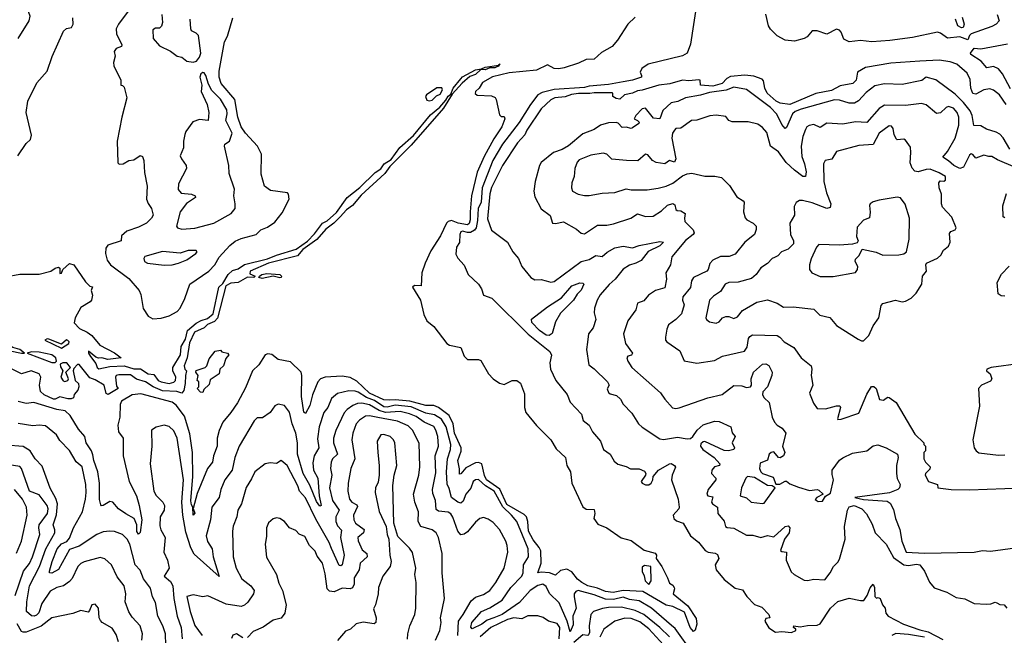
# Model space of a CAD drawing. Extents: x 1552294 to 1694791, y 811929 to 917222.
# Tile 324 of 643: x 1614124 to 1620262, y 876146 to 879983. Entities that reach past the tile are written whole.
import ezdxf

# ---------------------------------------------------------------- set-up
doc = ezdxf.new("R2010")
doc.units = 0

msp = doc.modelspace()

# ---------------------------------------------------------------- linework, layer by layer
at = {"layer": '0CON10XD'}
for points in [[(1614114.2, 879865), (1614183.5, 879976.5), (1614189.1, 880005), (1614175.6, 880045), (1614175.8, 880084.2), (1614215, 880146.7), (1614227.1, 880165), (1614228.9, 880185), (1614182, 880265), (1614195, 880280), (1614270.3, 880309.7), (1614280, 880325), (1614278, 880345), (1614213.8, 880383.8), (1614186.4, 880455), (1614139.1, 880495), (1614136.3, 880525), (1614127.5, 880545), (1614059.3, 880609.3)], [(1618347.2, 880102.8), (1618305, 879830.8), (1618284.5, 879775), (1618255, 879758), (1618041.2, 879705), (1618002.2, 879677.8), (1617991.2, 879655), (1618001.2, 879635), (1618000, 879625), (1617945, 879604.8), (1617885, 879595.5), (1617795, 879579.8), (1617675, 879568.9), (1617645, 879560.4), (1617455, 879547.6), (1617381.2, 879528.8), (1617355, 879513.8), (1617307.5, 879455), (1617237.8, 879342.2), (1617133.6, 879206.4), (1617074.5, 879105.5), (1617008, 878935), (1617000.5, 878845), (1616982.8, 878805), (1616978.9, 878731.1), (1616969.7, 878685), (1616959.8, 878670.2), (1616933.6, 878656.4), (1616915, 878655.4), (1616885, 878664.7), (1616875, 878661.2), (1616868.3, 878645), (1616865.3, 878595), (1616847.1, 878565), (1616842.2, 878522.2), (1616855.5, 878495.5), (1616895, 878453.3), (1616919.2, 878395), (1616983.4, 878333.4), (1617002.9, 878305), (1617016.3, 878266.3), (1617067, 878247), (1617293.1, 878023.1), (1617428.6, 877915), (1617438.8, 877891.2), (1617428.5, 877845), (1617433.7, 877803.7), (1617465.5, 877735), (1617536.8, 877646.8), (1617555, 877600), (1617626.7, 877525), (1617636.2, 877485), (1617675, 877456), (1617694.7, 877414.7), (1617745, 877356.2), (1617764.2, 877305), (1617805.4, 877275.4), (1617830.8, 877230.8), (1617852.8, 877212.8), (1617905, 877198.1), (1617932.6, 877182.6), (1617985, 877183.8), (1618019, 877169), (1618026.4, 877155), (1618024.6, 877145), (1617997.5, 877105), (1618003.7, 877093.7), (1618025, 877084.1), (1618045, 877084.3), (1618060.3, 877095), (1618071.9, 877115), (1618073.8, 877136.2), (1618105.5, 877174.5), (1618175, 877213.8), (1618186.1, 877216.1), (1618206.7, 877205), (1618213, 877193), (1618191.8, 877145), (1618187.7, 877115), (1618227.8, 876995), (1618234.4, 876945), (1618233.1, 876935), (1618197.1, 876895), (1618202.1, 876875), (1618218.9, 876858.9), (1618260, 876845), (1618305.7, 876765.7), (1618355, 876726.9), (1618397.8, 876675), (1618415, 876663.2), (1618458.5, 876658.5), (1618475, 876650), (1618483.1, 876625), (1618459.6, 876585), (1618466.2, 876555), (1618515, 876494.5), (1618585, 876440), (1618629.1, 876429.1), (1618657.6, 876387.6), (1618705, 876338), (1618750.5, 876320.5), (1618793.3, 876275), (1618800, 876255), (1618775, 876250), (1618770, 876235), (1618795, 876192.9), (1618835, 876165.6), (1618875, 876169.2), (1618935, 876163.1), (1618962.5, 876175), (1618962.5, 876185), (1618947.5, 876195), (1618950, 876205), (1618988.8, 876198.8), (1619035, 876207.8), (1619095, 876210), (1619115, 876218.5), (1619178.1, 876315), (1619225, 876357), (1619295, 876378.5), (1619365, 876362.3), (1619386.3, 876363.7), (1619406.7, 876395), (1619425, 876441.8), (1619445, 876463.8), (1619453.4, 876443.4), (1619455, 876387.5), (1619465, 876377.5), (1619475, 876382.5), (1619487.5, 876375), (1619502.5, 876335), (1619518.8, 876315), (1619523.8, 876285), (1619537.5, 876265), (1619633.5, 876215), (1619735, 876179.2), (1619787.3, 876167.3), (1619879.3, 876119.3)], [(1614806.4, 880045), (1614739.1, 879955), (1614725.3, 879925), (1614727.8, 879895), (1614760, 879825), (1614758.8, 879815), (1614725, 879804.2), (1614712.5, 879785), (1614718.6, 879755), (1614708.8, 879715), (1614711.2, 879695), (1614753.8, 879605), (1614753.8, 879573.8), (1614765, 879572.5), (1614775, 879562.5), (1614791.4, 879495), (1614760.9, 879375), (1614731.5, 879225), (1614735, 879090), (1614745, 879083.3), (1614770, 879085), (1614804.2, 879105.8), (1614835, 879108.8), (1614875, 879136), (1614890.5, 879130.5), (1614897.8, 879105), (1614901.4, 879031.4), (1614918.6, 878945), (1614915.6, 878865), (1614925, 878836.7), (1614945.6, 878805), (1614956.5, 878765), (1614946.5, 878745), (1614915.2, 878714.8), (1614865, 878690), (1614791.2, 878665), (1614758.8, 878635), (1614756.7, 878605), (1614673, 878577), (1614662, 878558), (1614658.9, 878525), (1614670, 878485), (1614689.5, 878455), (1614805, 878368.9), (1614869.5, 878295), (1614879.8, 878269.8), (1614893, 878183), (1614925, 878135.7), (1614955, 878119.4), (1615005, 878122.5), (1615055, 878136.1), (1615105.8, 878164.2), (1615123.4, 878185), (1615153.9, 878246.1), (1615184.4, 878335), (1615303.3, 878415), (1615340, 878455), (1615367.6, 878502.4), (1615434.1, 878575), (1615467.8, 878602.2), (1615505, 878619.2), (1615598.5, 878645), (1615626.9, 878673.1), (1615669.3, 878690.7), (1615715, 878721.2), (1615760.3, 878779.7), (1615802.9, 878865), (1615800, 878895), (1615793.3, 878903.3), (1615687.9, 878917.9), (1615650.6, 878945), (1615630.4, 879020.4), (1615630.9, 879145), (1615606.9, 879195), (1615531.2, 879275), (1615504.9, 879315), (1615484.3, 879374.3), (1615465.2, 879485), (1615379.5, 879585), (1615367.7, 879625), (1615367.9, 879662.1), (1615400.9, 879845), (1615419.1, 879880.9), (1615452.7, 879995)], [(1614111.8, 879135), (1614165, 879210.5), (1614191.2, 879235), (1614196.8, 879263.2), (1614163.9, 879405), (1614174.2, 879475), (1614231.5, 879588.5), (1614295, 879662.9), (1614326.2, 879753.8), (1614398, 879912), (1614415, 879928), (1614446.2, 879935), (1614456.7, 879955), (1614456, 879995)], [(1615009.2, 880015), (1615014.3, 879965.7), (1615008.1, 879941.9), (1614995, 879930), (1614970.7, 879929.3), (1614955, 879920), (1614956.2, 879865), (1614995, 879820.8), (1615065, 879786.2), (1615105, 879756.2), (1615135, 879750), (1615165, 879723.8), (1615205, 879718.8), (1615225.8, 879724.2), (1615245, 879750), (1615253.3, 879775), (1615238.5, 879885), (1615225, 879899.5), (1615195, 879914.2), (1615190.8, 879925), (1615186, 879985)], [(1617960.9, 879999.1), (1617916, 879955), (1617851.2, 879855), (1617816.7, 879815), (1617750.9, 879779.1), (1617705, 879736.2), (1617655, 879733.6), (1617607.2, 879712.8), (1617518, 879682), (1617485, 879677.2), (1617455, 879678), (1617415, 879702.4), (1617345, 879667.5), (1617175, 879651.4), (1617072.4, 879627.6), (1617009.3, 879590.7), (1616988.5, 879555), (1616965.6, 879535), (1616963.3, 879523.4), (1616975, 879512.6), (1617065, 879509), (1617087.7, 879497.7), (1617095.2, 879485), (1617115, 879390), (1617125, 879379.2), (1617145, 879379.4), (1617149.2, 879365), (1617129.3, 879315), (1617078.9, 879241.1), (1617020.4, 879129.6), (1616976.7, 879033.3), (1616939.5, 878885), (1616932.2, 878785), (1616932.8, 878735), (1616926.5, 878713.5), (1616916.6, 878705), (1616857.7, 878715), (1616815, 878731), (1616795, 878725.5), (1616784.9, 878715.1), (1616746.6, 878635), (1616687.6, 878542.4), (1616651.3, 878465), (1616630.8, 878405), (1616627.5, 878325), (1616585, 878326.7), (1616572.5, 878315), (1616622, 878235), (1616643.8, 878145), (1616661.2, 878105), (1616705, 878070), (1616786.2, 877965), (1616802.5, 877955), (1616875, 877938.8), (1616895.8, 877885), (1616915, 877865.8), (1616985, 877864.2), (1616998.1, 877858.1), (1617046.9, 877775), (1617075.6, 877745), (1617115, 877718.2), (1617145, 877708.1), (1617195, 877734.5), (1617222.5, 877735), (1617246.8, 877716.8), (1617271.8, 877651.8), (1617271.5, 877565), (1617280, 877535), (1617345, 877454), (1617435, 877364.2), (1617468.1, 877308.1), (1617527.1, 877255), (1617534.3, 877205), (1617557.5, 877165), (1617566.7, 877095), (1617635, 876946.2), (1617655, 876932), (1617705, 876930), (1617710, 876905), (1617703.6, 876873.6), (1617728.8, 876838.8), (1617785, 876816), (1617873, 876753), (1617936.2, 876736.2), (1618016.4, 876676.4), (1618085, 876658), (1618093.3, 876645), (1618092.5, 876625), (1618126.7, 876575), (1618163.3, 876505), (1618175, 876470), (1618195, 876457.5), (1618203.3, 876443.3), (1618206.7, 876435), (1618197.5, 876405), (1618289.1, 876329.1), (1618340.2, 876250.2), (1618345.7, 876215), (1618335, 876178.8), (1618325, 876168.8), (1618303.4, 876195), (1618269.3, 876289.3), (1618195.2, 876325.2), (1618153.2, 876333.2), (1618008.3, 876418.3), (1617885, 876424.5), (1617823.7, 876413.7), (1617775, 876418), (1617725, 876439.4), (1617666.2, 876455), (1617628.8, 876475), (1617601, 876495), (1617565, 876540.7), (1617535, 876557.9), (1617495, 876548.9), (1617465, 876521.2), (1617426.2, 876536.2), (1617375, 876540), (1617354.6, 876534.6), (1617374.8, 876595.2), (1617371.7, 876671.7), (1617363.3, 876693.3)], [(1620216.5, 880015), (1620228.8, 879975), (1620210.9, 879955), (1620185, 879940.6), (1620055, 879894.7), (1620044.2, 879885), (1620035, 879857.8), (1619985, 879875.6), (1619908.5, 879868.5), (1619865, 879898.8), (1619845, 879904), (1619689.3, 879870.7), (1619547.3, 879852.7), (1619435.6, 879845.6), (1619365, 879853.9), (1619295, 879844.8), (1619261.8, 879861.8), (1619245, 879905.8), (1619235, 879917.1), (1619215, 879922.9), (1619155, 879892.9), (1619095, 879912.9), (1619065, 879914.3), (1619033.3, 879876.7), (1619015, 879865.4), (1618955, 879849.2), (1618895, 879856), (1618845, 879882.5), (1618805, 879923.1), (1618792.2, 879945), (1618776.2, 880016.2)], [(1619998.9, 879998.9), (1620010.9, 879955), (1620005.7, 879935), (1619995, 879931.5), (1619972.2, 879945), (1619956.7, 879985)], [(1620301, 879551), (1620250, 879645), (1620225, 879676.8), (1620195, 879690.9), (1620152.3, 879682.3), (1620117.4, 879725), (1620053.1, 879765), (1620050.3, 879775), (1620074.2, 879805.8), (1620115, 879801), (1620282.7, 879832.7)], [(1620273.8, 879455), (1620232.9, 879515), (1620195, 879543.5), (1620171.2, 879551.2), (1620135, 879544.7), (1620085, 879519.6), (1620065, 879523.1), (1620052.9, 879555), (1620049.2, 879609.3), (1620030, 879650), (1619966, 879706), (1619925, 879720.7), (1619855, 879730.4), (1619735, 879724.6), (1619555, 879711.2), (1619396.2, 879685), (1619346.7, 879655), (1619337.5, 879605), (1619317.5, 879585), (1619239.4, 879570.6), (1619185, 879541.2), (1619087.3, 879522.7), (1618925, 879454.8), (1618865, 879462.6), (1618840, 879475), (1618782.6, 879525), (1618768.7, 879555), (1618761.7, 879601.7), (1618752.6, 879612.6), (1618701.2, 879631.2), (1618645, 879636), (1618555, 879629.6), (1618533.2, 879616.8), (1618502.6, 879585), (1618445, 879568), (1618368.8, 879575), (1618365.8, 879605), (1618357.3, 879607.3), (1618295, 879600.9), (1618255, 879605.8), (1618176.8, 879583.2), (1618107.5, 879575), (1618005, 879542.5), (1617975, 879540), (1617943.3, 879525), (1617895, 879514.6), (1617865, 879487.3), (1617842.1, 879492.1), (1617822.5, 879505), (1617822.5, 879525), (1617816.5, 879526.5), (1617705, 879527.7), (1617677.8, 879522.2), (1617607.3, 879522.7), (1617563.3, 879516.7), (1617525, 879501.7), (1617460.8, 879495), (1617435, 879482.7), (1617375, 879427.7), (1617285.2, 879295), (1617272.5, 879265), (1617227.3, 879215), (1617133.3, 879075), (1617065, 878936.1), (1617055, 878898.1), (1617040.9, 878740.9), (1617065, 878670), (1617165.8, 878595.8), (1617198.8, 878535), (1617234.2, 878495), (1617255, 878443.8), (1617310, 878375), (1617335, 878361.4), (1617375.5, 878364.5), (1617406, 878356), (1617435, 878346.5), (1617455, 878351.6), (1617625, 878475.8), (1617675, 878488.8), (1617715, 878513.6), (1617755, 878507.3), (1617786.7, 878533.3), (1617835, 878560.3), (1617885, 878570.8), (1617945, 878560.5), (1617986.4, 878576.4), (1618115, 878600.4), (1618136.4, 878596.4), (1618115, 878573.3), (1618042.4, 878537.6), (1617998.4, 878481.6), (1617965, 878464.3), (1617925, 878453.3), (1617885, 878427.1), (1617836, 878365), (1617798.2, 878331.8), (1617742, 878268), (1617723.2, 878235), (1617706.5, 878185), (1617705.6, 878155), (1617715.6, 878115), (1617698.1, 878061.9), (1617669.4, 878025), (1617663.2, 877973.2), (1617657.5, 877927.5), (1617671.4, 877831.4), (1617705, 877806.9), (1617789.2, 877725), (1617798.8, 877705), (1617787, 877683), (1617795, 877660), (1617805, 877650.8), (1617845, 877640), (1617868.5, 877618.5), (1617886.4, 877586.4), (1617940.2, 877530.2), (1617982.2, 877465), (1618005, 877442.5), (1618115, 877370.5), (1618137.3, 877367.3), (1618225, 877381.9), (1618285, 877370.3), (1618305, 877372.6), (1618320.6, 877385), (1618346.4, 877423.6), (1618385, 877457.6), (1618455, 877481.1), (1618485, 877477.8), (1618556.2, 877445), (1618565, 877407.5), (1618583.8, 877385), (1618564.7, 877345.3), (1618580, 877315), (1618575.5, 877305), (1618543.4, 877296.6), (1618515, 877298.2), (1618395, 877353.2), (1618385, 877352.8), (1618370.3, 877339.7), (1618367.5, 877325), (1618382.3, 877305), (1618453, 877255), (1618488.9, 877215), (1618486, 877204), (1618454.4, 877195), (1618438.2, 877175), (1618437.3, 877155), (1618463.1, 877125), (1618464.4, 877115), (1618415.3, 877055), (1618408.2, 877025), (1618414.6, 877014.6), (1618445, 877008), (1618436, 876975), (1618441.8, 876965), (1618474.5, 876945), (1618475.5, 876905), (1618515, 876857.1), (1618524.2, 876824.2), (1618535, 876817.7), (1618575, 876814.1), (1618655, 876770), (1618695, 876769.4), (1618745, 876755.7), (1618785, 876768.6), (1618825, 876760), (1618895, 876823.2), (1618915, 876827.9), (1618924.5, 876815), (1618921.5, 876785), (1618891.7, 876745), (1618866.9, 876675), (1618875, 876668.5), (1618904.6, 876664.6), (1618901.8, 876615), (1618932.4, 876542.4), (1618951.2, 876525), (1619015, 876488.9), (1619035, 876487.5), (1619075, 876496.9), (1619142.3, 876492.3), (1619177.1, 876535), (1619196.7, 876575), (1619225, 876602.2), (1619235, 876620.8), (1619268.9, 876745), (1619265.6, 876825), (1619283.8, 876925), (1619294.1, 876945.9), (1619325, 876955.2), (1619374.4, 876934.4), (1619402.8, 876902.8), (1619438.5, 876838.5), (1619455.9, 876785), (1619524.6, 876714.6), (1619570.1, 876630.1), (1619635, 876584.2), (1619665, 876581.9), (1619715, 876589.6), (1619735, 876584.4), (1619765.2, 876545), (1619795, 876476.9), (1619825, 876442.9), (1619904.3, 876414.3), (1619962.6, 876382.6), (1620015, 876373.5), (1620075, 876343.8), (1620150.9, 876339.1), (1620178.5, 876341.5), (1620205, 876352), (1620215, 876349.2), (1620235, 876338), (1620260, 876335), (1620277.5, 876315)], [(1614035, 878379.2), (1614125, 878397.5), (1614245, 878396.9), (1614317.5, 878415), (1614345, 878434.2), (1614365, 878440), (1614373.3, 878433.3), (1614375, 878400), (1614385, 878402.5), (1614393.6, 878426.4), (1614435, 878463.8), (1614461.2, 878455), (1614535, 878350), (1614561.7, 878321.7), (1614577.5, 878317.5), (1614570, 878295), (1614578.8, 878265), (1614572.5, 878235), (1614563.3, 878225), (1614505, 878190), (1614470, 878125), (1614464.1, 878094.1), (1614497.5, 878057.5), (1614545, 878036), (1614573.8, 878015), (1614624.2, 877954.2), (1614715, 877907.1), (1614757.5, 877875), (1614674.2, 877864.2), (1614636.1, 877876.1), (1614615, 877873.8), (1614599.5, 877879.5), (1614553.3, 877916.7), (1614553.1, 877905), (1614565, 877884.2), (1614599.5, 877839.5), (1614608, 877815), (1614617.5, 877807.5), (1614685, 877822), (1614774.8, 877824.8), (1614835, 877806.6), (1614877, 877807), (1614925, 877775.6), (1614960.8, 877770.8), (1614987.5, 877735), (1615006.2, 877725), (1615055, 877715.9), (1615085, 877723.8), (1615095.2, 877734.9), (1615098.2, 877755), (1615079.4, 877795), (1615078.2, 877815), (1615125.9, 877894.1), (1615131.2, 877945), (1615157.7, 877992.3), (1615171.1, 878045), (1615225, 878092.1), (1615255, 878108.6), (1615295, 878120.4), (1615329.8, 878150.2), (1615365.3, 878315), (1615391.2, 878338.8), (1615424.1, 878395), (1615451.3, 878418.7), (1615485, 878429.5), (1615525, 878458), (1615668.5, 878491.5), (1615725, 878515.9), (1615847.2, 878552.8), (1615918.3, 878601.7), (1615962.2, 878647.8), (1616012.7, 878715), (1616040.2, 878729.8), (1616098.6, 878781.4), (1616165, 878874.5), (1616245, 878937.5), (1616340.3, 879029.7), (1616375, 879053.6), (1616395.3, 879084.7), (1616439.3, 879110.7), (1616492.9, 879187.1), (1616578, 879262), (1616685, 879388.9), (1616742.2, 879437.8), (1616779.8, 879480.2), (1616795, 879505.3), (1616811.5, 879518.5), (1616826.7, 879555), (1616874.2, 879614.2), (1616885, 879625.9), (1616965, 879670.6), (1617003.6, 879676.4), (1617025, 879687.1), (1617110, 879700), (1617113.3, 879705), (1617120, 879705), (1617110, 879700), (1617113.3, 879695), (1617085, 879681.8), (1617055, 879682.9), (1617025, 879669.6), (1616998.3, 879671.7), (1616965, 879641.8), (1616930.8, 879629.2), (1616882.4, 879587.6), (1616820.9, 879519.1), (1616765, 879430.9), (1616565, 879199.7), (1616431.3, 879068.7), (1616399.8, 879025), (1616251.7, 878888.3), (1616198.8, 878825), (1616162, 878798), (1616120.9, 878755), (1616082.3, 878715), (1616032.4, 878677.6), (1615976.9, 878613.1), (1615889.9, 878550.1), (1615855, 878511.4), (1615675, 878466.1), (1615560.5, 878415), (1615558.8, 878398.8), (1615592.5, 878385), (1615583.3, 878375), (1615545, 878378.6), (1615485, 878345.8), (1615439.3, 878340.7), (1615408.2, 878325), (1615357.2, 878122.8), (1615338.2, 878101.8), (1615295, 878083.6), (1615275, 878062.7), (1615214.2, 878035.8), (1615181.6, 877968.4), (1615169.1, 877875), (1615150.4, 877825), (1615154.5, 877805), (1615164.1, 877794.1), (1615156.7, 877765), (1615156.2, 877715), (1615148.3, 877671.7), (1615135.8, 877654.2), (1615104.6, 877664.6), (1615015, 877668.7), (1614955.8, 877695), (1614907.5, 877725), (1614852.4, 877742.4), (1614815, 877769.3), (1614741.3, 877768.7), (1614726.2, 877765), (1614722, 877755), (1614728.3, 877698.3), (1614737.5, 877685), (1614675, 877646.2), (1614662.3, 877652.3), (1614651.2, 877705), (1614595, 877738.8), (1614561.2, 877751.2), (1614495, 877833.3), (1614485, 877833.3), (1614461.2, 877808.8), (1614457.5, 877795), (1614470, 877735), (1614490, 877715), (1614493.3, 877695), (1614486.1, 877673.9), (1614463.3, 877646.7), (1614458.8, 877625), (1614445, 877618.9), (1614425, 877620.4), (1614375, 877631.9), (1614345, 877616.9), (1614335, 877617.8), (1614275.7, 877645), (1614253.6, 877665), (1614246.9, 877705), (1614256.9, 877755), (1614246.2, 877775), (1614195, 877794.2), (1614135, 877775.8), (1614065, 877810.8)], [(1615135, 878677.6), (1615215, 878683.7), (1615333.8, 878715), (1615441.4, 878775), (1615466.7, 878805), (1615467.8, 878835), (1615458.1, 878885), (1615462.9, 878927.1), (1615430, 879025), (1615428.7, 879075), (1615400, 879195), (1615402.3, 879207.7), (1615432.5, 879225), (1615447.8, 879275), (1615410, 879355), (1615418, 879395), (1615415, 879420), (1615375, 879488), (1615321.8, 879541.8), (1615301.5, 879581.5), (1615285, 879635.8), (1615275, 879650.8), (1615265, 879654), (1615254.2, 879645.8), (1615246, 879625), (1615260, 879575), (1615256.2, 879535), (1615292, 879455), (1615303.3, 879405), (1615300, 879355), (1615245, 879360.8), (1615203.8, 879346.2), (1615158.8, 879285), (1615152.9, 879267.1), (1615144.4, 879225.6), (1615144.3, 879185), (1615124.3, 879135), (1615131.9, 879115), (1615161.4, 879075), (1615164.4, 879055), (1615115, 878958.8), (1615112.5, 878925), (1615131.3, 878901.3), (1615195, 878894.5), (1615218.8, 878885), (1615220, 878875), (1615163, 878837), (1615124.3, 878785), (1615100.6, 878695), (1615107.1, 878685), (1615135, 878677.6)], [(1620296.7, 879175), (1620255, 879245.6), (1620235, 879268.5), (1620211.9, 879281.9), (1620151.1, 879301.1), (1620115, 879320.9), (1620072.3, 879322.3), (1620062, 879385), (1620048.9, 879415), (1620007.2, 879467.2), (1619955, 879518.4), (1619835, 879608.1), (1619775.8, 879624.2), (1619746.9, 879603.1), (1619625, 879578.9), (1619515, 879582.5), (1619455, 879570.2), (1619401.5, 879528.5), (1619353.3, 879476.7), (1619327.6, 879462.4), (1619295, 879462.7), (1619235, 879481.1), (1619204, 879484), (1618994.6, 879425), (1618959.1, 879410.9), (1618940.8, 879395), (1618905, 879311.2), (1618895, 879304.2), (1618875, 879329.4), (1618843.5, 879393.5), (1618804.7, 879435), (1618655, 879546.8), (1618575, 879561.8), (1618527.4, 879542.6), (1618425, 879528.6), (1618368.3, 879511.7), (1618274, 879495), (1618227.7, 879472.3), (1618185, 879465.1), (1618133, 879417), (1618115, 879364.1), (1618075, 879368.4), (1618025, 879432), (1618005, 879426.5), (1617964.3, 879385), (1617954.4, 879365), (1617975.6, 879355), (1617985.4, 879345), (1617984.4, 879335), (1617945, 879308.7), (1617935, 879304.7), (1617905, 879313.9), (1617880.5, 879310.5), (1617855, 879337.1), (1617842.1, 879342.1), (1617795, 879340), (1617745, 879325.3), (1617705, 879297.9), (1617635, 879272.1), (1617545, 879197.1), (1617505, 879174.3), (1617451.4, 879155), (1617375, 879091.8), (1617364.4, 879075), (1617338.3, 878975), (1617328.4, 878915), (1617335, 878878.1), (1617373.8, 878803.8), (1617431.6, 878761.6), (1617445.5, 878715.5), (1617465, 878712.1), (1617515, 878721.9), (1617595, 878677.2), (1617625, 878653.3), (1617645, 878648.2), (1617725, 878702.9), (1617785, 878702.5), (1617825, 878709.7), (1617934.7, 878745.3), (1617975, 878772.9), (1618025, 878756.9), (1618072.1, 878757.9), (1618125, 878791.5), (1618162.4, 878827.6), (1618195, 878837.5), (1618208, 878828), (1618215, 878800), (1618222.7, 878792.7), (1618245, 878792), (1618273.3, 878775), (1618267.5, 878745), (1618271.1, 878725), (1618322.4, 878672.4), (1618328.1, 878655), (1618322.2, 878645), (1618273.5, 878606.5), (1618189.5, 878505), (1618180, 878455), (1618151.9, 878405), (1618156.7, 878365), (1618145, 878312.5), (1618087.5, 878295), (1618044.4, 878265), (1618015, 878231.2), (1617976.2, 878215), (1617965.6, 878175), (1617914.4, 878105), (1617888.8, 878025), (1617900.4, 877965), (1617943.3, 877905), (1617938.8, 877891.2), (1617915, 877886.2), (1617908.8, 877875), (1617914.2, 877855), (1617940.6, 877815), (1618117.9, 877657.9), (1618145, 877618), (1618194.5, 877564.5), (1618215, 877559.4), (1618235, 877563.3), (1618413.4, 877626.6), (1618502.7, 877647.3), (1618575, 877702.5), (1618625, 877700), (1618655, 877690), (1618680, 877695), (1618686.7, 877705), (1618684, 877745), (1618698, 877785), (1618755, 877835.8), (1618775, 877837.5), (1618795, 877828), (1618814.3, 877785), (1618812.5, 877765), (1618785, 877694.2), (1618757.5, 877662.5), (1618754, 877645), (1618764.3, 877625), (1618796.8, 877596.8), (1618815.3, 877505.3), (1618828.9, 877475), (1618846.7, 877455), (1618876.4, 877436.4), (1618900, 877405), (1618879.4, 877325), (1618893.3, 877285), (1618884.4, 877265), (1618865, 877252.2), (1618855, 877254.2), (1618825, 877288.9), (1618809.2, 877285), (1618795.7, 877275), (1618785, 877238), (1618740.9, 877219.1), (1618735.4, 877184.6), (1618743.2, 877165), (1618755, 877155.2), (1618820.6, 877130.6), (1618838.3, 877088.3), (1618862.7, 877087.3), (1618895, 877106.7), (1618905, 877106.7), (1618925, 877090), (1618979.4, 877069.4), (1619047.7, 877047.7), (1619095, 877054.4), (1619105, 877050), (1619132.5, 877025), (1619093.3, 877005), (1619083, 876993), (1619100.8, 876980.8), (1619128.3, 876981.7), (1619147.5, 877012.5), (1619178.3, 877031.7), (1619197.5, 877115), (1619188.5, 877148.5), (1619189.4, 877175), (1619235, 877236.9), (1619255, 877252.7), (1619315, 877281.1), (1619405, 877296.7), (1619445, 877327.8), (1619472.6, 877332.6), (1619524.5, 877314.5), (1619596, 877275), (1619600.6, 877255), (1619590, 877205), (1619590.6, 877155), (1619595, 877122.5), (1619612, 877085), (1619608, 877065), (1619598.8, 877055), (1619545.2, 877034.8), (1619330, 877005), (1619385, 876992.8), (1619531.1, 876981.1)], [(1616676.8, 879476.8), (1616695, 879480.9), (1616721.6, 879508.4), (1616745, 879517.6), (1616759, 879545), (1616755, 879557.3), (1616725, 879557.8), (1616660, 879515), (1616653.8, 879505), (1616661.2, 879481.2), (1616676.8, 879476.8)], [(1619946.5, 879075), (1619915, 879103.9), (1619878.1, 879125), (1619908.1, 879161.9), (1619955.6, 879245), (1619978.4, 879325), (1619977.8, 879375), (1619967.9, 879405), (1619945, 879430.9), (1619915, 879441.1), (1619899.4, 879435), (1619865, 879403.1), (1619838.3, 879398.3), (1619775, 879452.1), (1619745, 879460.6), (1619645, 879448.8), (1619515, 879450.4), (1619481.2, 879428.8), (1619405, 879341.2), (1619335, 879345.3), (1619255, 879331.1), (1619155, 879337.9), (1619115, 879311.8), (1619075, 879330.4), (1619045, 879323.3), (1619031.9, 879315), (1619021.9, 879298.1), (1619006, 879255), (1618994.8, 879195.2), (1619000.6, 879130.6), (1619015.3, 879085), (1619026.1, 879033.9), (1619023.3, 879005), (1619005, 879004.5), (1618953.6, 879045), (1618902.5, 879092.5), (1618855, 879160), (1618804.8, 879194.8), (1618780.5, 879280.5), (1618755, 879310), (1618725, 879332.5), (1618665, 879346.4), (1618565, 879345.3), (1618544.4, 879355), (1618525, 879378.9), (1618465, 879387.8), (1618426.4, 879383.6), (1618345, 879355.5), (1618311.2, 879355), (1618245, 879306.5), (1618215, 879304), (1618205, 879294.7), (1618193.7, 879275), (1618189.1, 879245), (1618215.2, 879115), (1618205, 879093.8), (1618175, 879104.4), (1618144.7, 879085.3), (1618092.5, 879092.5), (1618069.6, 879105), (1618039.7, 879139.7), (1618025, 879143.8), (1617977.5, 879102.5), (1617905.8, 879104.2), (1617815, 879114.4), (1617785, 879143.8), (1617760.8, 879150.8), (1617685, 879139.2), (1617611.4, 879108.6), (1617598.9, 879095), (1617583.8, 879055), (1617580, 879005), (1617566.7, 878965), (1617564, 878935), (1617570, 878915), (1617605, 878894.4), (1617645, 878886.4), (1617675, 878887.5), (1617755, 878901.2), (1617835, 878905.6), (1617905, 878928.2), (1617935, 878922.1), (1618035, 878922.3), (1618105, 878933.1), (1618155, 878946), (1618195, 878964.7), (1618255, 879009.4), (1618285, 879022), (1618315, 879026.2), (1618395, 879008.5), (1618457.4, 879007.4), (1618498.4, 878998.4), (1618549.7, 878949.7), (1618595, 878879.1), (1618634.5, 878854.5), (1618640, 878845), (1618635.6, 878785), (1618646.9, 878746.9), (1618656.2, 878735), (1618695.8, 878715), (1618714.2, 878695), (1618716, 878675), (1618704.4, 878645), (1618645, 878595.9), (1618585, 878520.7), (1618546.1, 878506.1), (1618492.9, 878507.1), (1618445, 878483.1), (1618426.2, 878463.8), (1618415.6, 878425), (1618406.9, 878415), (1618324.7, 878375), (1618312.3, 878355), (1618306.7, 878313.3), (1618257.3, 878255), (1618255.4, 878235), (1618265.3, 878205), (1618249.6, 878150.4), (1618215, 878114.6), (1618169.2, 878080.8), (1618157.5, 878055), (1618149.2, 878005), (1618150, 877985), (1618158, 877975), (1618239.2, 877919.2), (1618265.7, 877855.7), (1618345, 877841.2), (1618455, 877858.6), (1618505, 877885.5), (1618642.2, 877917.8), (1618658.3, 877941.7), (1618667.8, 877995), (1618675, 878007.3), (1618692.1, 878017.9), (1618845, 878015.4), (1618862.2, 878005), (1618888.6, 877975), (1618948.9, 877938.9), (1618995.6, 877875.6), (1619057.1, 877825), (1619062.9, 877805), (1619056.9, 877765), (1619068.6, 877705), (1619047.5, 877655), (1619072.2, 877592.2), (1619095, 877560), (1619147.3, 877557.3), (1619215, 877576.5), (1619235.6, 877575.6), (1619240, 877565), (1619222.5, 877495), (1619225, 877490), (1619245, 877492.5), (1619355, 877530), (1619405, 877648.8), (1619435, 877695.7), (1619447.6, 877697.6), (1619462.9, 877685), (1619483.3, 877615), (1619509.1, 877610.9), (1619525.8, 877624.2), (1619535, 877631.2), (1619545, 877628), (1619587.1, 877597.1), (1619705, 877400), (1619760, 877345), (1619760, 877335), (1619770, 877325), (1619770, 877295), (1619760, 877285), (1619760, 877245), (1619770, 877225), (1619800, 877195), (1619798.3, 877181.7), (1619770, 877155), (1619767.5, 877145), (1619790, 877105), (1619846.4, 877086.4), (1619846.7, 877065), (1619930, 877055), (1620045, 877052.8), (1620485, 877068.8)], [(1619371.7, 877981.7), (1619385, 877982), (1619417.1, 878015), (1619445, 878074), (1619479.4, 878125), (1619495, 878202.5), (1619505, 878213.8), (1619583.9, 878233.9), (1619625, 878223.8), (1619645, 878228.8), (1619682.3, 878247.7), (1619712.4, 878277.6), (1619747.5, 878335), (1619751.2, 878385), (1619777.5, 878415), (1619773.3, 878455), (1619777.5, 878465), (1619845, 878496), (1619867.1, 878515), (1619883.1, 878546.9), (1619915, 878571.2), (1619924.4, 878595.6), (1619919.5, 878650.5), (1619928.2, 878661.8), (1619956.4, 878673.6), (1619961.9, 878685), (1619935, 878751.8), (1619877.1, 878815), (1619869.6, 878835), (1619871.1, 878895), (1619856.2, 878935), (1619853.3, 878965), (1619862, 878978), (1619885, 878976.2), (1619895, 878982), (1619895.8, 879005), (1619855, 879029.2), (1619800.4, 879050.4), (1619775, 879050), (1619725, 879035.2), (1619705, 879039.2), (1619688, 879058), (1619675, 879090.8), (1619680.2, 879155), (1619678.1, 879188.1), (1619645, 879231.2), (1619635, 879237.1), (1619595, 879234), (1619588.8, 879238.8), (1619576, 879265), (1619570, 879305), (1619558.3, 879318.3), (1619545, 879321.2), (1619481.8, 879275), (1619445, 879204.4), (1619355, 879199.6), (1619215, 879161.1), (1619186.4, 879113.6), (1619145, 879105.8), (1619135.5, 879084.5), (1619137.1, 878975), (1619153.5, 878903.5), (1619180, 878835), (1619177, 878813), (1619155, 878806.2), (1619065, 878841.6), (1619004.5, 878855.5), (1618984.5, 878855.5), (1618965, 878844.2), (1618952.3, 878817.7), (1618953.3, 878765), (1618925.6, 878715), (1618930, 878645), (1618947.8, 878605), (1618947.5, 878585), (1618915, 878552.9), (1618873.8, 878535), (1618849.6, 878510.4), (1618828.9, 878501.1), (1618814.2, 878495), (1618786.6, 878463.4), (1618744.5, 878435.5), (1618715, 878395.5), (1618685, 878370.6), (1618602.3, 878347.7), (1618545, 878344.5), (1618522.5, 878335), (1618492, 878288), (1618449.5, 878260.5), (1618424.5, 878235), (1618401.4, 878125), (1618405, 878114), (1618425, 878100.6), (1618465, 878092.2), (1618485, 878100), (1618506.2, 878125), (1618525, 878132.9), (1618545, 878132.5), (1618575, 878120.8), (1618598.3, 878131.7), (1618629.8, 878170.2), (1618718.5, 878221.5), (1618785, 878237.7), (1618845, 878215.7), (1618885, 878190.7), (1618945, 878193.1), (1619075, 878179.4), (1619111.7, 878141.7), (1619175, 878125.7), (1619215, 878077.5), (1619351.9, 877991.9), (1619371.7, 877981.7)], [(1620332.4, 879062.4), (1620219.3, 879109.3), (1620185, 879130.8), (1620165, 879130), (1620135, 879139.4), (1620085, 879120), (1620065, 879143.3), (1620055, 879146.2), (1620045, 879137.5), (1620007, 879063), (1619985, 879055.2), (1619946.5, 879075)], [(1619115, 878382), (1619195, 878383.1), (1619335, 878406.2), (1619345.7, 878425), (1619348, 878445), (1619332, 878475), (1619335, 878490), (1619356.1, 878513.9), (1619375, 878553.3), (1619463.9, 878533.9), (1619505, 878514.3), (1619605, 878517.8), (1619635, 878522.7), (1619652.5, 878535), (1619669.4, 878615), (1619671.9, 878745), (1619643.1, 878833.1), (1619615, 878872.9), (1619595, 878877.3), (1619482.5, 878857.5), (1619445, 878847.8), (1619425.4, 878835), (1619420.9, 878825), (1619426, 878784), (1619422, 878748), (1619385, 878733.8), (1619345, 878690), (1619341.2, 878631.2), (1619350, 878605), (1619345, 878592.5), (1619315, 878583.3), (1619235, 878576.9), (1619105, 878581.2), (1619090.7, 878565), (1619058.5, 878491.5), (1619046.7, 878455), (1619047.5, 878425), (1619062.5, 878405), (1619115, 878382)], [(1620265, 878748.8), (1620255, 878753.3), (1620253.2, 878823.2), (1620275, 878900)], [(1615025, 878451.9), (1615075, 878454.4), (1615115, 878464.5), (1615165, 878487.1), (1615221.1, 878525), (1615230.8, 878535), (1615224.3, 878544.3), (1615175, 878544.8), (1615125, 878528.4), (1615015, 878537.7), (1614904, 878506), (1614897.5, 878495), (1614902.5, 878475), (1614920, 878465), (1615025, 878451.9)], [(1620265, 878258.9), (1620241.5, 878261.5), (1620224.5, 878274.5), (1620218.2, 878345), (1620243.7, 878396.3), (1620293, 878447)], [(1615635, 878370), (1615614, 878375), (1615618.1, 878385), (1615634.4, 878395.6), (1615665, 878400.5), (1615745, 878394.4), (1615756.9, 878385), (1615754.4, 878375.6), (1615745, 878372.9), (1615705, 878383.9), (1615635, 878370)], [(1617425, 878013.9), (1617405, 878016), (1617364.8, 878045), (1617317.1, 878095), (1617313.7, 878116.3), (1617415, 878192.9), (1617501.2, 878248.8), (1617565.7, 878325), (1617615, 878342.1), (1617635, 878340.6), (1617641.4, 878335), (1617625, 878297.1), (1617598.8, 878271.2), (1617577.1, 878235), (1617495, 878154.4), (1617465, 878099.2), (1617443, 878027), (1617425, 878013.9)], [(1614135, 877903.5), (1614155, 877904.4), (1614125, 877927.5), (1614080.3, 877940.3), (1614045, 877962.5), (1613969.4, 877989.4), (1613945, 878004.6), (1613887, 878017), (1613885.8, 878025), (1613880, 878025), (1613884, 878015), (1613909.2, 877995), (1613982.1, 877952.1), (1614065, 877919.1), (1614135, 877903.5)], [(1614385, 877934.6), (1614431.2, 877965), (1614433.3, 877975), (1614425, 877983.3), (1614415, 877986.7), (1614385, 877961.2), (1614305, 877992.5), (1614295, 877993.8), (1614280, 877985), (1614385, 877934.6)], [(1617363.3, 876693.3), (1617325, 876741.3), (1617295, 876794.7), (1617291.8, 876855), (1617283, 876885), (1617268.7, 876898.7), (1617161.5, 876961.5), (1617117.6, 877057.6), (1617035, 877115.9), (1617022.2, 877142.2), (1617004.1, 877215), (1616985, 877223.8), (1616965, 877220.4), (1616905, 877189.6), (1616875, 877152), (1616865, 877150), (1616866.6, 877183.4), (1616854.8, 877235), (1616875.7, 877294.3), (1616876.4, 877315), (1616833.6, 877405), (1616826.4, 877465), (1616801.3, 877515), (1616735.2, 877565.2), (1616705, 877579), (1616655, 877577.6), (1616555.2, 877605.2), (1616465, 877613.5), (1616428.8, 877611.2), (1616395, 877613.3), (1616304, 877655), (1616225, 877729.7), (1616185, 877752.4), (1616135, 877762), (1616029.2, 877755), (1615999.3, 877745), (1615981.6, 877725), (1615950, 877645), (1615932.2, 877577.8), (1615905, 877528.8), (1615895, 877536.7), (1615881.1, 877635), (1615883.2, 877765), (1615878.5, 877785), (1615811.3, 877851.4), (1615735.3, 877865.3), (1615695, 877895.6), (1615670.3, 877899.7), (1615655, 877893.8), (1615615, 877832.5), (1615575, 877794), (1615531.9, 877688.1), (1615482.3, 877595), (1615440.4, 877535), (1615391.4, 877475), (1615367.1, 877422.9), (1615354.6, 877375.4), (1615355.5, 877325.5), (1615332, 877265), (1615325.9, 877225), (1615295, 877185.5), (1615230.5, 877029.5), (1615205.9, 876935.9), (1615215, 876907.5), (1615205, 876895.8), (1615203.8, 876943.8), (1615195, 876959.2), (1615191.9, 876985), (1615203.5, 877135), (1615200.7, 877285), (1615185, 877402.5), (1615150.8, 877510.8), (1615099.7, 877579.7), (1615075, 877598.6), (1614879.2, 877650.8), (1614824.6, 877645), (1614759.3, 877605), (1614750.5, 877585), (1614748.9, 877505), (1614735.8, 877455), (1614740.6, 877415), (1614768.5, 877375), (1614768.7, 877265), (1614805.9, 877105), (1614852.7, 877015), (1614869.2, 876955), (1614886, 876865), (1614875, 876786), (1614865, 876777.1), (1614855, 876793.8), (1614854.7, 876835), (1614837.7, 876875), (1614785, 876902.5), (1614740.6, 876935), (1614705, 876975.6), (1614685, 876980), (1614645, 876956), (1614635, 876953.3), (1614629.5, 876959.5), (1614621.8, 876991.8), (1614621.4, 877095), (1614611.2, 877165), (1614586, 877235), (1614579.8, 877269.8), (1614572.6, 877295), (1614538.2, 877345), (1614529.6, 877385), (1614491.5, 877431.5), (1614439.6, 877515), (1614407.9, 877545), (1614355, 877553.4), (1614213.2, 877596.8), (1614165, 877591.2), (1614115, 877602.7)], [(1614325, 877846.5), (1614345, 877847.1), (1614352.9, 877855), (1614348.6, 877875), (1614324.3, 877895), (1614245, 877910.5), (1614197.5, 877912.5), (1614170, 877905), (1614325, 877846.5)], [(1615265, 877660), (1615251.7, 877661.7), (1615230, 877685), (1615240, 877695), (1615240, 877725), (1615230, 877735), (1615237.5, 877765), (1615222.5, 877785), (1615223.3, 877796.7), (1615280, 877815), (1615290, 877825), (1615305, 877870), (1615343.3, 877916.7), (1615375, 877922.5), (1615385, 877912.5), (1615420, 877905), (1615427.5, 877895), (1615408.3, 877871.7), (1615395.5, 877824.5), (1615372.5, 877805), (1615366.7, 877775), (1615311.7, 877738.3), (1615305, 877710), (1615271.7, 877678.3), (1615265, 877660)], [(1614405, 877728.6), (1614425, 877734.2), (1614428.8, 877745), (1614412.5, 877785), (1614441.4, 877815), (1614418.1, 877845), (1614392, 877845), (1614375.6, 877835), (1614378.2, 877818.2), (1614392.5, 877795), (1614381.4, 877755), (1614395, 877732), (1614405, 877728.6)], [(1620365, 877839.7), (1620180, 877815), (1620153.3, 877805), (1620151.2, 877795), (1620173.8, 877775), (1620183.8, 877745), (1620175, 877730), (1620118.8, 877705), (1620101.4, 877685), (1620107.2, 877575), (1620065.5, 877365), (1620073.8, 877315), (1620086.9, 877295), (1620103.6, 877283.6), (1620225, 877269.6), (1620265, 877270.8)], [(1618320.8, 876035), (1618209.4, 876189.4), (1618187.7, 876207.7), (1618063.4, 876315), (1617985, 876361), (1617925, 876370), (1617885, 876383.8), (1617825, 876369), (1617775, 876371.4), (1617705, 876398.3), (1617605, 876424.6), (1617590.4, 876419.6), (1617581.2, 876405), (1617579.5, 876385), (1617592.4, 876315), (1617572.9, 876265), (1617575, 876211.2), (1617555, 876167.5), (1617537.3, 876235), (1617487.6, 876347.6), (1617427.2, 876407.2), (1617405, 876449.6), (1617385, 876464.7), (1617355, 876456.2), (1617305.2, 876425), (1617239, 876351), (1617131.5, 876275), (1617078.8, 876255), (1617038.6, 876241.4), (1617005, 876214.8), (1616945, 876187.1), (1616937.4, 876197.4), (1616942.6, 876225), (1617003.2, 876295), (1617055, 876316.9), (1617131.2, 876365), (1617185, 876443.3), (1617254.7, 876515), (1617262.3, 876535), (1617264.7, 876585), (1617296.1, 876635), (1617294.2, 876685), (1617222.3, 876855), (1617190.2, 876895), (1617135.9, 876945.9), (1617081.7, 877045), (1617027.4, 877077.4), (1616985, 877117.3), (1616965, 877115.3), (1616951.7, 877105), (1616936, 877064), (1616905, 877026.4), (1616888.9, 876981.1), (1616875, 876969.4), (1616855, 876975.5), (1616815.8, 877005), (1616801, 877061), (1616788, 877088), (1616783.8, 877165), (1616790, 877245), (1616810.3, 877305), (1616811.2, 877335), (1616783, 877445), (1616752.5, 877492.5), (1616710.7, 877520.7), (1616655, 877530.5), (1616565, 877570.8), (1616465, 877581), (1616415, 877568.6), (1616395, 877570.9), (1616335, 877608.4), (1616285, 877627.3), (1616235, 877661.9), (1616215, 877668.5), (1616175, 877668.8), (1616105, 877652.3), (1616068.3, 877621.8), (1616045, 877565.7), (1616020.3, 877535), (1615991.1, 877445), (1615980.5, 877369.5), (1615988.1, 877315), (1615960.2, 877265), (1615951.1, 877221.1), (1615955.2, 877175), (1615982.2, 877125), (1615990.5, 877015), (1616004, 876956), (1615995, 876951.4), (1615975, 876979.6), (1615932.4, 877082.4), (1615891.1, 877155), (1615856.7, 877275), (1615856.2, 877346.2), (1615845.6, 877405), (1615822.1, 877465), (1615805, 877536.7), (1615775, 877578.8), (1615735, 877586), (1615715, 877575.8), (1615685, 877533.8), (1615638.1, 877501.9), (1615605, 877500.8), (1615585, 877482), (1615493.2, 877325), (1615464.6, 877255), (1615448.2, 877175), (1615403.6, 877115), (1615378.8, 877055), (1615367.5, 877005), (1615322.1, 876945), (1615313.8, 876865), (1615287.2, 876765), (1615295, 876730), (1615323.8, 876685), (1615330, 876635), (1615367, 876513), (1615212.1, 876652.1), (1615190.7, 876690.7), (1615159, 876789), (1615140.6, 876895), (1615135.1, 876975.1), (1615145.7, 877115.7), (1615105.2, 877375), (1615085, 877419.6), (1615055, 877447.7), (1615024.7, 877455.3), (1614975, 877444.2), (1614946.1, 877425), (1614948.1, 877325), (1614937.8, 877215), (1614960.4, 877045), (1614975, 877016.7), (1615015.9, 876975), (1615027.4, 876955), (1615024.7, 876925), (1614998.8, 876885), (1614998.5, 876828.5), (1615004.1, 876804.1), (1615030.8, 876755), (1615023.1, 876665), (1615046.4, 876615), (1615056.5, 876565), (1615024.6, 876515), (1615065, 876481.7), (1615079.5, 876455), (1615085.2, 876375), (1615105.8, 876265.8), (1615131, 876195), (1615137.1, 876125)], [(1616854.8, 876145), (1616858.5, 876235), (1616889.2, 876275), (1616938.3, 876361.7), (1616965, 876383.8), (1617015, 876400), (1617054.3, 876425.7), (1617093.2, 876475), (1617143.9, 876565), (1617166.2, 876665), (1617163.6, 876705), (1617155, 876732), (1617114.5, 876805), (1617075, 876848.1), (1617045, 876870.6), (1617015, 876879.2), (1616992, 876875), (1616965, 876851.5), (1616915, 876790.9), (1616895, 876775.6), (1616875, 876773.1), (1616855, 876794.2), (1616825, 876881.4), (1616812.3, 876902.3), (1616794.3, 876914.3), (1616735, 876920.3), (1616720.6, 876930.6), (1616715.6, 876985.6), (1616699.3, 877029.3), (1616696.6, 877055), (1616718.2, 877158.2), (1616714, 877265), (1616734.7, 877325), (1616730.9, 877385), (1616718.9, 877425), (1616705, 877446.6), (1616645, 877474.4), (1616595, 877510), (1616555, 877526.8), (1616495, 877540.1), (1616405, 877533.7), (1616365, 877546.9), (1616305, 877582.1), (1616257.3, 877592.7), (1616229.9, 877590.1), (1616201.2, 877578.8), (1616165, 877554), (1616146.9, 877533.1), (1616095, 877422.9), (1616080, 877375), (1616080, 877345), (1616104.7, 877275.3), (1616074.8, 877245.2), (1616066.7, 877225), (1616062.4, 877185), (1616070.5, 877145), (1616054.8, 877065), (1616075, 876986.5), (1616116.6, 876925), (1616095.7, 876885), (1616095.6, 876855), (1616105, 876828.9), (1616130.7, 876800.7), (1616123.3, 876755), (1616147.1, 876645), (1616135, 876586.2), (1616125, 876579.2), (1616115, 876582), (1616068, 876688), (1616053.8, 876725), (1615970.1, 876870.1), (1615905, 877001.8), (1615869.1, 877045), (1615857.8, 877077.8), (1615791.9, 877205), (1615755, 877235.8), (1615725, 877216), (1615685, 877221.1), (1615655, 877213.8), (1615590, 877165), (1615569.6, 877120.4), (1615535, 877067.5), (1615506.7, 876965), (1615484.7, 876925), (1615478, 876885), (1615455, 876826.2), (1615451.1, 876795), (1615455.4, 876635.4), (1615473.8, 876565), (1615508.8, 876498.8), (1615564.4, 876455), (1615585.4, 876425), (1615582.2, 876405), (1615547, 876353), (1615525, 876332.9), (1615504.4, 876325.6), (1615410.5, 876340.5), (1615297, 876393), (1615265, 876386.7), (1615205, 876397.5), (1615165, 876387.5), (1615185.8, 876295), (1615216.5, 876206.5), (1615261.3, 876145)], [(1615035.7, 876085), (1615033.3, 876155), (1615016.4, 876205), (1614985.2, 876265.2), (1614971, 876351), (1614951.8, 876385), (1614938.8, 876438.8), (1614895, 876498.9), (1614875, 876551.9), (1614843.8, 876585), (1614811.4, 876715), (1614795, 876744.5), (1614765.2, 876775.2), (1614715, 876793.6), (1614685, 876795.4), (1614645, 876791.3), (1614605, 876774.3), (1614495, 876700.7), (1614435, 876680.8), (1614365, 876556.8), (1614325, 876533.2), (1614310, 876535), (1614309.6, 876545), (1614327, 876605), (1614357.5, 876685), (1614385, 876716.7), (1614418.7, 876731.3), (1614435, 876751.4), (1614460, 876815), (1614514.7, 876915), (1614534.4, 876995), (1614537.5, 877035), (1614536.2, 877086.2), (1614513.8, 877195), (1614477, 877227), (1614435, 877298.1), (1614375, 877360), (1614353.2, 877395), (1614285, 877452.1), (1614245.9, 877455.9), (1614205, 877451.4), (1614115, 877465.2)], [(1616716.5, 876115), (1616743.8, 876176.2), (1616750.5, 876225), (1616747.7, 876255), (1616772.9, 876375), (1616756.9, 876535), (1616757.3, 876655), (1616735.4, 876755), (1616720, 876785), (1616695, 876803.1), (1616625, 876824.6), (1616608.5, 876855), (1616609.8, 876915), (1616586.6, 876975), (1616580, 877025), (1616611.2, 877145), (1616617.6, 877195), (1616614, 877344), (1616573.3, 877425), (1616545, 877451.4), (1616479.9, 877479.9), (1616357.3, 877502.7), (1616305, 877514.3), (1616278.9, 877511.1), (1616242.5, 877487.5), (1616222.4, 877465), (1616200.2, 877405), (1616194.1, 877365), (1616213.1, 877245), (1616187.8, 877185), (1616171.8, 877095), (1616169.7, 877045), (1616179.1, 876995), (1616194.6, 876975), (1616225, 876958.9), (1616229.2, 876949.2), (1616205.3, 876895), (1616206.1, 876865), (1616218.2, 876845), (1616271.8, 876805), (1616266.8, 876785), (1616232.9, 876755), (1616233.1, 876735), (1616259, 876679), (1616287.3, 876655), (1616289.6, 876635), (1616247.1, 876595), (1616239.4, 876555), (1616209.3, 876505), (1616208.2, 876465), (1616198.5, 876441.5), (1616185, 876435.3), (1616135, 876439.3), (1616085, 876416.7), (1616055, 876421.6), (1616041, 876435), (1616028.2, 876528.2), (1616011.2, 876595)], [(1616542.4, 876122.4), (1616544.5, 876155), (1616556.5, 876205), (1616586.7, 876275), (1616594.5, 876315), (1616596.2, 876475), (1616587.8, 876525), (1616592.5, 876565), (1616572.6, 876662.6), (1616555, 876689.2), (1616481.9, 876761.9), (1616456.7, 876845), (1616451.1, 877078.9), (1616459.4, 877145), (1616475.5, 877205), (1616462.2, 877345), (1616453.3, 877365), (1616432.5, 877385), (1616395, 877398.5), (1616374.4, 877395.6), (1616352.9, 877355), (1616355.7, 877285), (1616365.7, 877205), (1616364.3, 877145), (1616359.1, 877100.9), (1616342.9, 877065), (1616340, 877035), (1616365, 876917.5), (1616408, 876825), (1616414, 876775), (1616426, 876745), (1616430.6, 876645), (1616439.2, 876605), (1616432.9, 876575), (1616388.6, 876515), (1616361.4, 876445), (1616358.6, 876405), (1616342, 876335), (1616329.5, 876310.5), (1616346, 876255), (1616343.6, 876226.4), (1616333, 876217), (1616265, 876228), (1616222.6, 876217.4), (1616186.3, 876183.7), (1616155, 876170.8), (1616105.5, 876114.5)], [(1614886.4, 876115), (1614889.2, 876155), (1614876, 876206), (1614825, 876258.8), (1614805, 876292), (1614782.5, 876355), (1614784.8, 876405.2), (1614775.2, 876455), (1614730.7, 876510.7), (1614696, 876586), (1614655, 876623.1), (1614625, 876630), (1614525, 876604.2), (1614505, 876594.1), (1614487.4, 876575), (1614450.9, 876499.1), (1614435, 876480.5), (1614397.5, 876455), (1614355, 876443.9), (1614315, 876420.7), (1614262.7, 876345), (1614243, 876287), (1614228.9, 876271.1), (1614215, 876265.2), (1614197.9, 876267.9), (1614166.2, 876295), (1614167.8, 876355), (1614186.2, 876455), (1614248.3, 876575), (1614287.3, 876685), (1614342.7, 876785), (1614343.5, 876803.5), (1614333.3, 876835), (1614353, 876897), (1614359.4, 876965), (1614348.6, 876998.6), (1614315, 877062.5), (1614265, 877200.6), (1614221.4, 877245), (1614189.2, 877295), (1614145, 877322.9), (1614040.1, 877330.1)], [(1614095.8, 876395), (1614148.4, 876545), (1614185, 876593.2), (1614204.6, 876635.4), (1614250, 876775), (1614243, 876815), (1614245.9, 876835), (1614298, 876905), (1614301.7, 876935), (1614296, 876955), (1614245, 877021.7), (1614184.7, 877045), (1614135.8, 877185), (1614125, 877197.6), (1614005, 877217.1)], [(1618755, 876966.5), (1618765, 876970), (1618833.3, 877065), (1618815, 877078.2), (1618785, 877079.2), (1618705, 877129.6), (1618660.8, 877135), (1618651.1, 877125), (1618624.5, 877065), (1618616, 877015), (1618655, 877003.1), (1618683.3, 876975), (1618755, 876966.5)], [(1614105, 876658.9), (1614136.3, 876733.7), (1614171.3, 876895), (1614166.5, 876945), (1614141.5, 876995), (1614090.9, 877055)], [(1619531.1, 876981.1), (1619549.9, 876969.9), (1619571, 876931), (1619584.4, 876874.4), (1619610.3, 876805), (1619622.8, 876732.8), (1619650, 876665), (1619765, 876658.5), (1620075, 876663.2), (1620125, 876673.8), (1620175, 876670), (1620329.3, 876690.7)], [(1616011.2, 876595), (1615978.9, 876638.9), (1615965, 876670), (1615930.9, 876705), (1615901.3, 876761.3), (1615866.2, 876776.2), (1615845, 876800), (1615806.2, 876815), (1615774.2, 876855), (1615745, 876874.2), (1615725, 876877.5), (1615705, 876872.5), (1615675, 876846), (1615661.9, 876815), (1615662.1, 876762.1), (1615654.5, 876715), (1615662.6, 876632.6), (1615724.3, 876525), (1615740.5, 876470.5), (1615762.5, 876425), (1615785.6, 876335.6), (1615777.3, 876285), (1615755, 876253.3), (1615705, 876240), (1615642.8, 876197.2), (1615580.4, 876169.6), (1615545, 876133.1)], [(1618045, 876462.5), (1618060, 876485), (1618057.5, 876575), (1618018.3, 876581.7), (1618005, 876570), (1618003.6, 876543.6), (1618017, 876517), (1618023.3, 876485), (1618045, 876462.5)], [(1614739.6, 876105), (1614725, 876150.8), (1614700.2, 876190.2), (1614639.2, 876225), (1614627.6, 876237.6), (1614618.9, 876255), (1614614.4, 876315), (1614595, 876339.2), (1614573.5, 876336.5), (1614560, 876300), (1614550, 876290), (1614505, 876299.6), (1614455, 876280.9), (1614325, 876254.1), (1614257, 876203), (1614165, 876166.4), (1614145, 876164.7), (1614135, 876170), (1614108.2, 876218.2)], [(1618175, 876137.3), (1618114.7, 876195), (1618015, 876276), (1617961.1, 876301.1), (1617875, 876321.2), (1617795, 876320), (1617756.1, 876313.9), (1617701.2, 876295), (1617684.7, 876275.3), (1617674.6, 876205), (1617675.8, 876164.2), (1617670, 876150), (1617665, 876145.4), (1617635, 876150), (1617579, 876101)], [(1617486.9, 876125), (1617490.2, 876195), (1617475, 876219.1), (1617420, 876235), (1617388, 876258), (1617355, 876266.9), (1617311.7, 876268.3), (1617292.2, 876267.8), (1617255, 876248.1), (1617205, 876255.5), (1617165, 876245.5), (1617060.4, 876195), (1616995, 876137.3)], [(1618137.3, 876087.3), (1618046.2, 876186.2), (1617989, 876229), (1617935, 876251.7), (1617896.8, 876253.2), (1617835, 876234.2), (1617766.2, 876185), (1617740, 876135)], [(1615515, 876130), (1615475, 876154.4), (1615452.7, 876147.3), (1615444.6, 876125.4)], [(1619765, 876134.1), (1619665, 876151.8), (1619585, 876156.6), (1619560.9, 876145)]]:
    msp.add_lwpolyline(points, dxfattribs=at)

doc.saveas('drawing.dxf')
